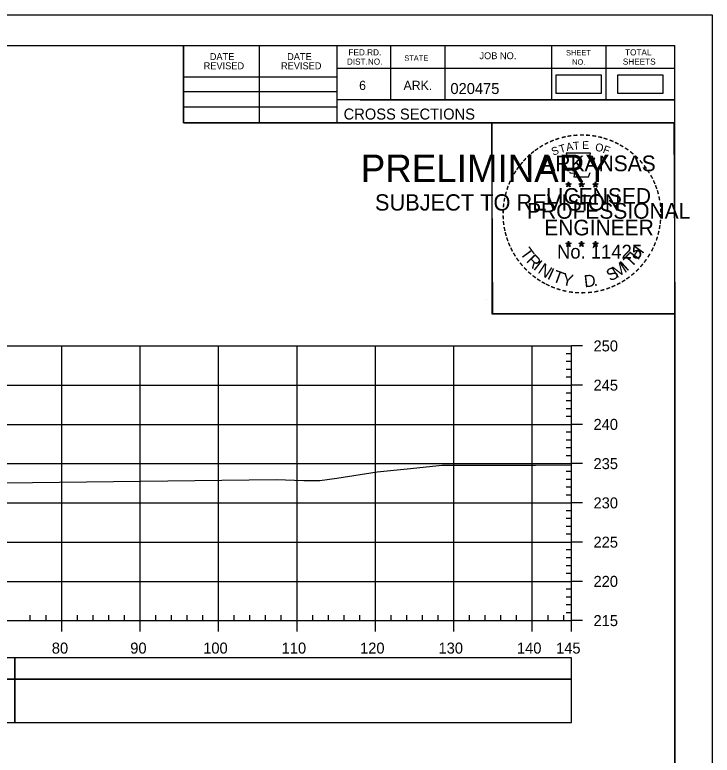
# Model space of a CAD drawing. Extents: x 1386544 to 1388153, y 379785 to 390999.
# Drawn here: x 1387440.1 to 1387529, y 383709.1 to 383803.4 of the extents above; entities that cross this region are included whole.
import ezdxf

# ---------------------------------------------------------------- set-up
doc = ezdxf.new("R2010")
doc.units = 0
for name, color, linetype in [('R_Axis', 7, 'Continuous'), ('R_Axis Annot', 7, 'Continuous'), ('R_Border', 7, 'Continuous'), ('R_Border PE', 7, 'Continuous'), ('R_Border Prem', 7, 'Continuous'), ('R_Exist Surface', 7, 'Continuous'), ('R_Grid', 7, 'Continuous'), ('R_No Plot', 7, 'Continuous'), ('R_Striping', 7, 'Continuous'), ('S_SHOULDER', 7, 'Continuous')]:
    doc.layers.add(name, color=color, linetype=linetype)

msp = doc.modelspace()

# ---------------------------------------------------------------- linework, layer by layer
at = {"layer": 'R_Axis'}
for p, q in [((1387511.037, 383726.251), (1387511.037, 383761.251)), ((1387512.437, 383761.251), (1387511.037, 383761.251)), ((1387511.037, 383760.251), (1387510.337, 383760.251)), ((1387511.037, 383759.251), (1387510.337, 383759.251)), ((1387511.037, 383758.251), (1387510.337, 383758.251)), ((1387511.037, 383757.251), (1387510.337, 383757.251)), ((1387512.437, 383756.251), (1387511.037, 383756.251)), ((1387511.037, 383755.251), (1387510.337, 383755.251)), ((1387511.037, 383754.251), (1387510.337, 383754.251)), ((1387511.037, 383753.251), (1387510.337, 383753.251)), ((1387511.037, 383752.251), (1387510.337, 383752.251)), ((1387512.437, 383751.251), (1387511.037, 383751.251)), ((1387511.037, 383750.251), (1387510.337, 383750.251)), ((1387511.037, 383749.251), (1387510.337, 383749.251)), ((1387511.037, 383748.251), (1387510.337, 383748.251)), ((1387511.037, 383747.251), (1387510.337, 383747.251)), ((1387512.437, 383746.251), (1387511.037, 383746.251)), ((1387511.037, 383745.251), (1387510.337, 383745.251)), ((1387511.037, 383744.251), (1387510.337, 383744.251)), ((1387511.037, 383743.251), (1387510.337, 383743.251)), ((1387511.037, 383742.251), (1387510.337, 383742.251)), ((1387512.437, 383741.251), (1387511.037, 383741.251)), ((1387511.037, 383740.251), (1387510.337, 383740.251)), ((1387511.037, 383739.251), (1387510.337, 383739.251)), ((1387511.037, 383738.251), (1387510.337, 383738.251)), ((1387511.037, 383737.251), (1387510.337, 383737.251)), ((1387512.437, 383736.251), (1387511.037, 383736.251)), ((1387511.037, 383735.251), (1387510.337, 383735.251)), ((1387511.037, 383734.251), (1387510.337, 383734.251)), ((1387511.037, 383733.251), (1387510.337, 383733.251)), ((1387511.037, 383732.251), (1387510.337, 383732.251)), ((1387512.437, 383731.251), (1387511.037, 383731.251)), ((1387511.037, 383730.251), (1387510.337, 383730.251)), ((1387511.037, 383729.251), (1387510.337, 383729.251)), ((1387511.037, 383728.251), (1387510.337, 383728.251)), ((1387442.037, 383726.251), (1387442.037, 383726.951)), ((1387444.037, 383726.251), (1387444.037, 383726.951)), ((1387448.037, 383726.251), (1387448.037, 383726.951)), ((1387450.037, 383726.251), (1387450.037, 383726.951)), ((1387452.037, 383726.251), (1387452.037, 383726.951)), ((1387454.037, 383726.251), (1387454.037, 383726.951)), ((1387458.037, 383726.251), (1387458.037, 383726.951)), ((1387460.037, 383726.251), (1387460.037, 383726.951)), ((1387462.037, 383726.251), (1387462.037, 383726.951)), ((1387464.037, 383726.251), (1387464.037, 383726.951)), ((1387468.037, 383726.251), (1387468.037, 383726.951)), ((1387470.037, 383726.251), (1387470.037, 383726.951)), ((1387472.037, 383726.251), (1387472.037, 383726.951)), ((1387474.037, 383726.251), (1387474.037, 383726.951)), ((1387478.037, 383726.251), (1387478.037, 383726.951)), ((1387480.037, 383726.251), (1387480.037, 383726.951)), ((1387482.037, 383726.251), (1387482.037, 383726.951)), ((1387484.037, 383726.251), (1387484.037, 383726.951)), ((1387488.037, 383726.251), (1387488.037, 383726.951)), ((1387490.037, 383726.251), (1387490.037, 383726.951)), ((1387492.037, 383726.251), (1387492.037, 383726.951)), ((1387494.037, 383726.251), (1387494.037, 383726.951)), ((1387498.037, 383726.251), (1387498.037, 383726.951)), ((1387500.037, 383726.251), (1387500.037, 383726.951)), ((1387502.037, 383726.251), (1387502.037, 383726.951)), ((1387504.037, 383726.251), (1387504.037, 383726.951)), ((1387508.037, 383726.251), (1387508.037, 383726.951)), ((1387510.037, 383726.251), (1387510.037, 383726.951)), ((1387511.037, 383727.251), (1387510.337, 383727.251)), ((1387221.037, 383726.251), (1387511.037, 383726.251)), ((1387446.037, 383724.851), (1387446.037, 383726.251)), ((1387456.037, 383724.851), (1387456.037, 383726.251)), ((1387466.037, 383724.851), (1387466.037, 383726.251)), ((1387476.037, 383724.851), (1387476.037, 383726.251)), ((1387486.037, 383724.851), (1387486.037, 383726.251)), ((1387496.037, 383724.851), (1387496.037, 383726.251)), ((1387506.037, 383724.851), (1387506.037, 383726.251)), ((1387511.037, 383724.851), (1387511.037, 383726.251)), ((1387512.437, 383726.251), (1387511.037, 383726.251))]:
    msp.add_line(p, q, dxfattribs=at)
at = {"layer": 'R_Axis Annot'}
for points in [[(1387440.058, 383718.807), (1387511.037, 383718.807), (1387511.037, 383721.515), (1387440.058, 383721.515)], [(1387440.058, 383713.279), (1387511.037, 383713.279), (1387511.037, 383718.807), (1387440.058, 383718.807)]]:
    msp.add_lwpolyline(points, close=True, dxfattribs=at)
at = {"layer": 'R_Border'}
for p, q in [((1387208.037, 383799.544), (1387524.217, 383799.544)), ((1387461.577, 383789.664), (1387461.577, 383799.544)), ((1387471.257, 383789.664), (1387471.257, 383799.544)), ((1387481.117, 383799.544), (1387481.117, 383789.664)), ((1387487.957, 383799.544), (1387487.957, 383792.604)), ((1387494.897, 383799.544), (1387494.897, 383792.604)), ((1387508.477, 383799.544), (1387508.477, 383792.604)), ((1387515.417, 383799.544), (1387515.417, 383792.604)), ((1387524.217, 383594.084), (1387524.217, 383799.544)), ((1387524.217, 383796.604), (1387481.117, 383796.604)), ((1387524.217, 383796.624), (1387524.217, 383796.624)), ((1387461.577, 383795.524), (1387481.117, 383795.524)), ((1387461.577, 383793.664), (1387481.117, 383793.664)), ((1387524.217, 383792.604), (1387481.117, 383792.604)), ((1387484.077, 383792.604), (1387524.217, 383792.604)), ((1387461.577, 383791.724), (1387481.117, 383791.724)), ((1387524.217, 383789.664), (1387461.577, 383789.664))]:
    msp.add_line(p, q, dxfattribs=at)
at = {"layer": 'R_Border PE'}
for p, q in [((1387510.302, 383781.919), (1387510.651, 383781.808)), ((1387510.302, 383781.919), (1387510.555, 383781.874)), ((1387510.302, 383781.919), (1387510.539, 383781.797)), ((1387510.435, 383781.511), (1387510.651, 383781.808)), ((1387510.435, 383781.511), (1387510.561, 383781.755)), ((1387510.435, 383781.511), (1387510.649, 383781.728)), ((1387510.651, 383782.173), (1387510.61, 383781.921)), ((1387510.864, 383781.511), (1387510.649, 383781.725)), ((1387510.651, 383781.808), (1387510.651, 383782.173)), ((1387510.651, 383782.173), (1387510.7, 383781.923)), ((1387510.998, 383781.919), (1387510.651, 383781.808)), ((1387510.864, 383781.511), (1387510.651, 383781.808)), ((1387510.998, 383781.919), (1387510.712, 383781.87)), ((1387510.864, 383781.511), (1387510.727, 383781.802)), ((1387510.998, 383781.919), (1387510.794, 383781.817)), ((1387511.972, 383781.919), (1387512.321, 383781.808)), ((1387511.972, 383781.919), (1387512.225, 383781.874)), ((1387511.972, 383781.919), (1387512.209, 383781.797)), ((1387512.105, 383781.511), (1387512.321, 383781.808)), ((1387512.105, 383781.511), (1387512.231, 383781.755)), ((1387512.105, 383781.511), (1387512.319, 383781.728)), ((1387512.321, 383782.173), (1387512.28, 383781.921)), ((1387512.534, 383781.511), (1387512.319, 383781.725)), ((1387512.321, 383781.808), (1387512.321, 383782.173)), ((1387512.321, 383782.173), (1387512.37, 383781.923)), ((1387512.668, 383781.919), (1387512.321, 383781.808)), ((1387512.534, 383781.511), (1387512.321, 383781.808)), ((1387512.668, 383781.919), (1387512.382, 383781.87)), ((1387512.534, 383781.511), (1387512.397, 383781.802)), ((1387512.668, 383781.919), (1387512.464, 383781.817)), ((1387513.736, 383781.907), (1387514.085, 383781.796)), ((1387513.736, 383781.907), (1387513.989, 383781.862)), ((1387513.736, 383781.907), (1387513.973, 383781.785)), ((1387513.869, 383781.499), (1387514.085, 383781.796)), ((1387513.869, 383781.499), (1387513.995, 383781.743)), ((1387513.869, 383781.499), (1387514.083, 383781.716)), ((1387514.085, 383782.161), (1387514.044, 383781.909)), ((1387514.298, 383781.499), (1387514.083, 383781.713)), ((1387514.085, 383781.796), (1387514.085, 383782.161)), ((1387514.085, 383782.161), (1387514.134, 383781.911)), ((1387514.432, 383781.907), (1387514.085, 383781.796)), ((1387514.298, 383781.499), (1387514.085, 383781.796)), ((1387514.432, 383781.907), (1387514.146, 383781.858)), ((1387514.298, 383781.499), (1387514.161, 383781.79)), ((1387514.432, 383781.907), (1387514.228, 383781.805)), ((1387510.298, 383774.346), (1387510.647, 383774.235)), ((1387510.298, 383774.346), (1387510.551, 383774.301)), ((1387510.298, 383774.346), (1387510.535, 383774.224)), ((1387510.431, 383773.938), (1387510.647, 383774.235)), ((1387510.431, 383773.938), (1387510.557, 383774.182)), ((1387510.431, 383773.938), (1387510.645, 383774.155)), ((1387510.647, 383774.6), (1387510.606, 383774.348)), ((1387510.86, 383773.938), (1387510.645, 383774.152)), ((1387510.647, 383774.235), (1387510.647, 383774.6)), ((1387510.647, 383774.6), (1387510.696, 383774.35)), ((1387510.994, 383774.346), (1387510.647, 383774.235)), ((1387510.86, 383773.938), (1387510.647, 383774.235)), ((1387510.994, 383774.346), (1387510.708, 383774.297)), ((1387510.86, 383773.938), (1387510.723, 383774.229)), ((1387510.994, 383774.346), (1387510.79, 383774.244)), ((1387511.967, 383774.346), (1387512.316, 383774.235)), ((1387511.967, 383774.346), (1387512.22, 383774.301)), ((1387511.967, 383774.346), (1387512.204, 383774.224)), ((1387512.1, 383773.938), (1387512.316, 383774.235)), ((1387512.1, 383773.938), (1387512.226, 383774.182)), ((1387512.1, 383773.938), (1387512.314, 383774.155)), ((1387512.316, 383774.6), (1387512.275, 383774.348)), ((1387512.529, 383773.938), (1387512.314, 383774.152)), ((1387512.316, 383774.235), (1387512.316, 383774.6)), ((1387512.316, 383774.6), (1387512.365, 383774.35)), ((1387512.663, 383774.346), (1387512.316, 383774.235)), ((1387512.529, 383773.938), (1387512.316, 383774.235)), ((1387512.663, 383774.346), (1387512.377, 383774.297)), ((1387512.529, 383773.938), (1387512.392, 383774.229)), ((1387512.663, 383774.346), (1387512.459, 383774.244)), ((1387513.734, 383774.336), (1387514.083, 383774.225)), ((1387513.734, 383774.336), (1387513.987, 383774.291)), ((1387513.734, 383774.336), (1387513.971, 383774.214)), ((1387513.867, 383773.928), (1387514.083, 383774.225)), ((1387513.867, 383773.928), (1387513.993, 383774.172)), ((1387513.867, 383773.928), (1387514.081, 383774.145)), ((1387514.083, 383774.59), (1387514.042, 383774.338)), ((1387514.296, 383773.928), (1387514.081, 383774.142)), ((1387514.083, 383774.225), (1387514.083, 383774.59)), ((1387514.083, 383774.59), (1387514.132, 383774.34)), ((1387514.43, 383774.336), (1387514.083, 383774.225)), ((1387514.296, 383773.928), (1387514.083, 383774.225)), ((1387514.43, 383774.336), (1387514.144, 383774.287)), ((1387514.296, 383773.928), (1387514.159, 383774.219)), ((1387514.43, 383774.336), (1387514.226, 383774.234))]:
    msp.add_line(p, q, dxfattribs=at)
for points in [[(1387510.343, 383785.797), (1387510.612, 383784.97)], [(1387513.854, 383784.875), (1387513.996, 383785.159), (1387513.311, 383785.135), (1387513.459, 383785.797), (1387510.343, 383785.797)], [(1387510.835, 383783.374), (1387510.835, 383783.287), (1387511.398, 383783.268), (1387511.344, 383782.795), (1387513.214, 383782.795), (1387513.415, 383783.331)], [(1387510.651, 383782.173), (1387510.864, 383781.511), (1387510.302, 383781.919), (1387510.998, 383781.919), (1387510.435, 383781.511), (1387510.651, 383782.173)], [(1387512.321, 383782.173), (1387512.534, 383781.511), (1387511.972, 383781.919), (1387512.668, 383781.919), (1387512.105, 383781.511), (1387512.321, 383782.173)], [(1387514.085, 383782.161), (1387514.298, 383781.499), (1387513.736, 383781.907), (1387514.432, 383781.907), (1387513.869, 383781.499), (1387514.085, 383782.161)], [(1387510.647, 383774.6), (1387510.86, 383773.938), (1387510.298, 383774.346), (1387510.994, 383774.346), (1387510.431, 383773.938), (1387510.647, 383774.6)], [(1387512.316, 383774.6), (1387512.529, 383773.938), (1387511.967, 383774.346), (1387512.663, 383774.346), (1387512.1, 383773.938), (1387512.316, 383774.6)], [(1387514.083, 383774.59), (1387514.296, 383773.928), (1387513.734, 383774.336), (1387514.43, 383774.336), (1387513.867, 383773.928), (1387514.083, 383774.59)]]:
    msp.add_lwpolyline(points, dxfattribs=at)
for centre, radius in [((1387510.65, 383781.807), 0.172), ((1387510.65, 383781.807), 0.145), ((1387510.65, 383781.807), 0.116), ((1387510.65, 383781.807), 0.0991), ((1387510.65, 383781.807), 0.0747), ((1387510.65, 383781.807), 0.0495), ((1387510.65, 383781.807), 0.0296), ((1387512.32, 383781.807), 0.172), ((1387512.32, 383781.807), 0.145), ((1387512.32, 383781.807), 0.116), ((1387512.32, 383781.807), 0.0991), ((1387512.32, 383781.807), 0.0747), ((1387512.32, 383781.807), 0.0495), ((1387512.32, 383781.807), 0.0296), ((1387514.084, 383781.795), 0.172), ((1387514.084, 383781.795), 0.145), ((1387514.084, 383781.795), 0.116), ((1387514.084, 383781.795), 0.0991), ((1387514.084, 383781.795), 0.0747), ((1387514.084, 383781.795), 0.0495), ((1387514.084, 383781.795), 0.0296), ((1387510.646, 383774.234), 0.172), ((1387510.646, 383774.234), 0.145), ((1387510.646, 383774.234), 0.116), ((1387510.646, 383774.234), 0.0991), ((1387510.646, 383774.234), 0.0747), ((1387510.646, 383774.234), 0.0495), ((1387510.646, 383774.234), 0.0296), ((1387512.315, 383774.234), 0.172), ((1387512.315, 383774.234), 0.145), ((1387512.315, 383774.234), 0.116), ((1387512.315, 383774.234), 0.0991), ((1387512.315, 383774.234), 0.0747), ((1387512.315, 383774.234), 0.0495), ((1387512.315, 383774.234), 0.0296), ((1387514.082, 383774.224), 0.172), ((1387514.082, 383774.224), 0.145), ((1387514.082, 383774.224), 0.116), ((1387514.082, 383774.224), 0.0991), ((1387514.082, 383774.224), 0.0747), ((1387514.082, 383774.224), 0.0495), ((1387514.082, 383774.224), 0.0296)]:
    msp.add_circle(centre, radius, dxfattribs=at)
at = {"layer": 'R_Exist Surface'}
for points in [[(1387473.372, 383744.213), (1387476.926, 383744.109), (1387478.934, 383744.089), (1387481.099, 383744.411), (1387486.261, 383745.227), (1387490.06, 383745.592), (1387494.554, 383746.075), (1387506.447, 383746.059), (1387511.037, 383746.097)], [(1387435.365, 383743.766), (1387473.372, 383744.213)]]:
    msp.add_lwpolyline(points, dxfattribs=at)
at = {"layer": 'R_Grid'}
for p, q in [((1387221.037, 383761.251), (1387511.037, 383761.251)), ((1387221.037, 383761.251), (1387511.037, 383761.251)), ((1387446.037, 383726.251), (1387446.037, 383761.251)), ((1387446.037, 383726.251), (1387446.037, 383761.251)), ((1387456.037, 383726.251), (1387456.037, 383761.251)), ((1387456.037, 383726.251), (1387456.037, 383761.251)), ((1387466.037, 383726.251), (1387466.037, 383761.251)), ((1387466.037, 383726.251), (1387466.037, 383761.251)), ((1387476.037, 383726.251), (1387476.037, 383761.251)), ((1387476.037, 383726.251), (1387476.037, 383761.251)), ((1387486.037, 383726.251), (1387486.037, 383761.251)), ((1387486.037, 383726.251), (1387486.037, 383761.251)), ((1387496.037, 383726.251), (1387496.037, 383761.251)), ((1387496.037, 383726.251), (1387496.037, 383761.251)), ((1387506.037, 383726.251), (1387506.037, 383761.251)), ((1387506.037, 383726.251), (1387506.037, 383761.251)), ((1387511.037, 383726.251), (1387511.037, 383761.251)), ((1387511.037, 383726.251), (1387511.037, 383761.251)), ((1387221.037, 383756.251), (1387511.037, 383756.251)), ((1387221.037, 383756.251), (1387511.037, 383756.251)), ((1387221.037, 383751.251), (1387511.037, 383751.251)), ((1387221.037, 383751.251), (1387511.037, 383751.251)), ((1387221.037, 383746.251), (1387511.037, 383746.251)), ((1387221.037, 383746.251), (1387511.037, 383746.251)), ((1387221.037, 383741.251), (1387511.037, 383741.251)), ((1387221.037, 383741.251), (1387511.037, 383741.251)), ((1387221.037, 383736.251), (1387511.037, 383736.251)), ((1387221.037, 383736.251), (1387511.037, 383736.251)), ((1387221.037, 383731.251), (1387511.037, 383731.251)), ((1387221.037, 383731.251), (1387511.037, 383731.251)), ((1387221.037, 383726.251), (1387511.037, 383726.251)), ((1387221.037, 383726.251), (1387511.037, 383726.251))]:
    msp.add_line(p, q, dxfattribs=at)
at = {"layer": 'R_No Plot'}
for p, q in [((1387195.636, 383803.439), (1387528.97, 383803.439)), ((1387500.251, 383767.209), (1387500.251, 383767.209))]:
    msp.add_line(p, q, dxfattribs=at)
for points in [[(1387195.63, 383803.439), (1387528.97, 383803.439), (1387528.97, 383590.101), (1387195.63, 383590.101)], [(1387441.957, 383799.544), (1387461.577, 383799.544), (1387461.577, 383789.664), (1387477.689, 383789.664), (1387500.889, 383789.664), (1387500.889, 383765.332), (1387524.217, 383765.332), (1387524.217, 383594.084), (1387208.037, 383594.084), (1387208.037, 383799.544)], [(1387500.889, 383789.664), (1387524.096, 383789.664), (1387524.217, 383765.332), (1387501.009, 383765.332)]]:
    msp.add_lwpolyline(points, close=True, dxfattribs=at)
at = {"layer": 'R_Striping'}
for points in [[(1387408.718, 383718.809), (1387440.058, 383718.809), (1387440.058, 383721.515), (1387408.718, 383721.515)], [(1387408.718, 383713.287), (1387440.058, 383713.287), (1387440.058, 383718.809), (1387408.718, 383718.809)]]:
    msp.add_lwpolyline(points, close=True, dxfattribs=at)
at = {"layer": 'S_SHOULDER'}
for points in [[(1387509.03, 383793.449), (1387514.864, 383793.449), (1387514.864, 383795.759), (1387509.03, 383795.759)], [(1387516.9, 383793.449), (1387522.734, 383793.449), (1387522.734, 383795.759), (1387516.9, 383795.759)]]:
    msp.add_lwpolyline(points, close=True, dxfattribs=at)

# ---------------------------------------------------------------- texts
at = {"layer": 'R_Axis Annot'}
for s, p in [('250', (1387513.837, 383760.551)), ('245', (1387513.837, 383755.551)), ('240', (1387513.837, 383750.551)), ('235', (1387513.837, 383745.551)), ('230', (1387513.837, 383740.551)), ('225', (1387513.837, 383735.551)), ('220', (1387513.837, 383730.551)), ('215', (1387513.837, 383725.551)), ('80', (1387444.776, 383722.051)), ('90', (1387454.776, 383722.051)), ('100', (1387464.076, 383722.051)), ('110', (1387474.076, 383722.051)), ('120', (1387484.076, 383722.051)), ('130', (1387494.076, 383722.051)), ('140', (1387504.076, 383722.051)), ('145', (1387509.063, 383722.051))]:
    msp.add_text(s, height=1.4, dxfattribs=at).set_placement(p)
at = {"layer": 'R_Border'}
for s, height, p in [('DATE', 0.8792, (1387464.915, 383797.68)), ('DATE', 0.8792, (1387474.775, 383797.68)), ('FED.RD.', 0.7819, (1387482.597, 383798.264)), ('JOB NO.', 0.8792, (1387499.297, 383797.784)), ('SHEET', 0.684, (1387510.337, 383798.264)), ('TOTAL', 0.7819, (1387517.857, 383798.264)), ('DIST.NO.', 0.7819, (1387482.397, 383797.084)), ('STATE', 0.684, (1387489.717, 383797.584)), ('NO.', 0.684, (1387511.117, 383797.084)), ('SHEETS', 0.7819, (1387517.577, 383797.084)), ('REVISED', 0.8792, (1387464.135, 383796.5)), ('REVISED', 0.8792, (1387473.995, 383796.5)), ('6', 1.172, (1387483.957, 383793.864)), ('ARK.', 1.1723, (1387489.617, 383793.864)), ('020475', 1.4, (1387495.593, 383793.344)), ('CROSS SECTIONS', 1.4, (1387481.981, 383790.094))]:
    msp.add_text(s, height=height, rotation=360, dxfattribs=at).set_placement(p)
at = {"layer": 'R_Border PE'}
for s, height, rotation, p in [('-', 1.6, 13.63015, (1387509.841, 383787.165)), ('-', 1.6, 10.21935, (1387510.519, 383787.327)), ('-', 1.6, 5.89682, (1387511.248, 383787.437)), ('-', 1.6, 0.18623, (1387512.02, 383787.509)), ('-', 1.6, 357.74304, (1387512.743, 383787.496)), ('-', 1.6, 352.16172, (1387513.487, 383787.44)), ('-', 1.6, 347.20489, (1387514.206, 383787.326)), ('-', 1.6, 28.79182, (1387507.824, 383786.338)), ('-', 1.6, 24.30721, (1387508.457, 383786.655)), ('-', 1.6, 19.17608, (1387509.091, 383786.924)), ('A', 1, 11.21318, (1387510.438, 383786.057)), ('T', 1, 6.02276, (1387511.287, 383786.223)), ('E', 1, 0.83234, (1387512.392, 383786.333)), ('O', 1, 350.4515, (1387513.996, 383786.123)), ('-', 1.6, 342.3362, (1387514.841, 383787.171)), ('-', 1.6, 337.85509, (1387515.576, 383786.948)), ('-', 1.6, 334.12109, (1387516.207, 383786.677)), ('-', 1.6, 38.95066, (1387506.173, 383785.195)), ('-', 1.6, 36.23174, (1387506.649, 383785.573)), ('-', 1.6, 34.06357, (1387507.227, 383785.968)), ('S', 1, 21.59401, (1387508.698, 383785.475)), ('T', 1, 16.4036, (1387509.612, 383785.806)), ('F', 1, 340.07066, (1387514.95, 383785.895)), ('-', 1.6, 329.64089, (1387516.786, 383786.394)), ('-', 1.6, 325.86266, (1387517.429, 383786.033)), ('-', 1.6, 320.52971, (1387518.039, 383785.607)), ('-', 1.6, 48.42305, (1387505.292, 383784.3)), ('-', 1.6, 42.96224, (1387505.74, 383784.778)), ('ARKANSAS', 2, 360, (1387507.196, 383783.509)), ('-', 1.6, 315.57859, (1387518.638, 383785.119)), ('-', 1.6, 50.61417, (1387504.889, 383783.814)), ('-', 1.6, 309.87973, (1387519.207, 383784.569)), ('-', 1.6, 306.65218, (1387519.732, 383783.967)), ('-', 1.6, 58.07063, (1387504.151, 383782.72)), ('-', 1.6, 54.23247, (1387504.476, 383783.247)), ('-', 1.4, 303.67529, (1387520.218, 383783.399)), ('-', 1.6, 67.77427, (1387503.579, 383781.495)), ('-', 1.6, 62.87135, (1387503.838, 383782.106)), ('-', 1.6, 299.66835, (1387520.537, 383782.792)), ('-', 1.6, 294.66279, (1387520.861, 383782.18)), ('-', 1.6, 72.39447, (1387503.36, 383780.865)), ('LICENSED', 2, 360, (1387507.793, 383779.36)), ('DWB', 0.01, 360, (1387510.638, 383781.803)), ('DWB', 0.01, 360, (1387512.308, 383781.803)), ('DWB', 0.01, 360, (1387514.072, 383781.792)), ('-', 1.6, 290.57283, (1387521.118, 383781.603)), ('-', 1.6, 75.46096, (1387503.163, 383780.151)), ('-', 1.6, 285.12326, (1387521.352, 383781.023)), ('-', 1.6, 81.20126, (1387503.031, 383779.438)), ('PROFESSIONAL', 2, 360, (1387505.37, 383777.456)), ('-', 1.6, 280.54934, (1387521.552, 383780.281)), ('-', 1.6, 276.59616, (1387521.714, 383779.513)), ('-', 1.6, 89.06224, (1387502.93, 383778.046)), ('-', 1.6, 85.18634, (1387502.955, 383778.747)), ('-', 1.6, 274.33011, (1387521.774, 383778.791)), ('-', 1.6, 94.19588, (1387502.965, 383777.321)), ('-', 1.6, 269.94067, (1387521.808, 383778.159)), ('-', 1.6, 98.94793, (1387503.037, 383776.654)), ('ENGINEER', 2, 360, (1387507.557, 383775.331)), ('-', 1.6, 260.99529, (1387521.718, 383776.839)), ('-', 1.6, 263.5172, (1387521.789, 383777.493)), ('-', 1.6, 101.71495, (1387503.172, 383775.921)), ('-', 1.6, 105.45785, (1387503.334, 383775.326)), ('-', 1.6, 255.7626, (1387521.608, 383776.161)), ('-', 1.6, 109.08742, (1387503.549, 383774.695)), ('-', 1.6, 252.86809, (1387521.427, 383775.441)), ('-', 1.6, 114.06432, (1387503.803, 383774.099)), ('T', 1.54, 306.04056, (1387504.407, 383773.073)), ('No. 11425', 1.757, 360, (1387509.184, 383772.38)), ('DWB', 0.01, 360, (1387510.634, 383774.23)), ('DWB', 0.01, 360, (1387512.303, 383774.231)), ('DWB', 0.01, 360, (1387514.07, 383774.221)), ('H', 1.54, 54.60883, (1387519.527, 383772.109)), ('-', 1.6, 244.61971, (1387520.942, 383774.139)), ('-', 1.6, 247.88866, (1387521.204, 383774.768)), ('-', 1.6, 115.72885, (1387504.108, 383773.481)), ('-', 1.6, 120.44712, (1387504.465, 383772.895)), ('R', 1.54, 314.00497, (1387505.169, 383772.026)), ('T', 1.54, 46.64442, (1387518.637, 383771.166)), ('-', 1.6, 239.07125, (1387520.548, 383773.387)), ('-', 1.6, 125.89344, (1387504.868, 383772.334)), ('I', 1.54, 321.96938, (1387506.07, 383771.094)), ('M', 1.54, 32.65632, (1387516.791, 383769.841)), ('I', 1.54, 42.11359, (1387518.076, 383770.688)), ('-', 1.6, 233.84524, (1387520.146, 383772.734)), ('-', 1.6, 130.71812, (1387505.33, 383771.782)), ('-', 1.6, 134.22381, (1387505.847, 383771.237)), ('N', 1.54, 326.50021, (1387506.637, 383770.622)), ('I', 1.54, 335.36034, (1387507.845, 383769.836)), ('S', 1.54, 26.9312, (1387515.953, 383769.435)), ('-', 1.6, 225.76533, (1387519.237, 383771.604)), ('-', 1.6, 231.25377, (1387519.716, 383772.168)), ('-', 1.6, 138.93382, (1387506.372, 383770.773)), ('-', 1.6, 144.64634, (1387506.928, 383770.367)), ('T', 1.54, 339.89117, (1387508.506, 383769.509)), ('Y', 1.54, 347.85558, (1387509.723, 383769.063)), ('D', 1.54, 6.39691, (1387512.708, 383768.705)), ('-', 1.6, 215.73633, (1387518.166, 383770.623)), ('-', 1.6, 221.08509, (1387518.715, 383771.095)), ('-', 1.6, 148.08978, (1387507.489, 383769.996)), ('-', 1.6, 151.57039, (1387508.068, 383769.671)), ('-', 1.6, 154.60019, (1387508.59, 383769.424)), ('.', 1.54, 13.76417, (1387513.9, 383768.832)), ('-', 1.6, 207.35684, (1387517.074, 383769.89)), ('-', 1.6, 212.24909, (1387517.632, 383770.236)), ('-', 1.6, 158.56121, (1387509.214, 383769.17)), ('-', 1.6, 162.79826, (1387509.901, 383768.957)), ('-', 1.6, 167.55551, (1387510.616, 383768.793)), ('-', 1.6, 173.11546, (1387511.388, 383768.683)), ('-', 1.6, 185.81666, (1387513.689, 383768.725)), ('-', 1.6, 191.28576, (1387514.425, 383768.857)), ('-', 1.6, 195.47429, (1387515.154, 383769.056)), ('-', 1.6, 200.71842, (1387515.831, 383769.298)), ('-', 1.6, 204.25161, (1387516.45, 383769.571)), ('-', 1.6, 176.51827, (1387512.136, 383768.63)), ('-', 1.6, 181.59176, (1387512.88, 383768.649))]:
    msp.add_text(s, height=height, rotation=rotation, dxfattribs=at).set_placement(p)
at = {"layer": 'R_Border Prem'}
for s, height, p in [('PRELIMINARY', 3.5, (1387484.168, 383782.127)), ('DWB', 0.01, (1387484.915, 383783.976)), ('SUBJECT TO REVISION', 2.07511, (1387485.977, 383778.498))]:
    msp.add_text(s, height=height, rotation=360, dxfattribs=at).set_placement(p)

doc.saveas('drawing.dxf')
